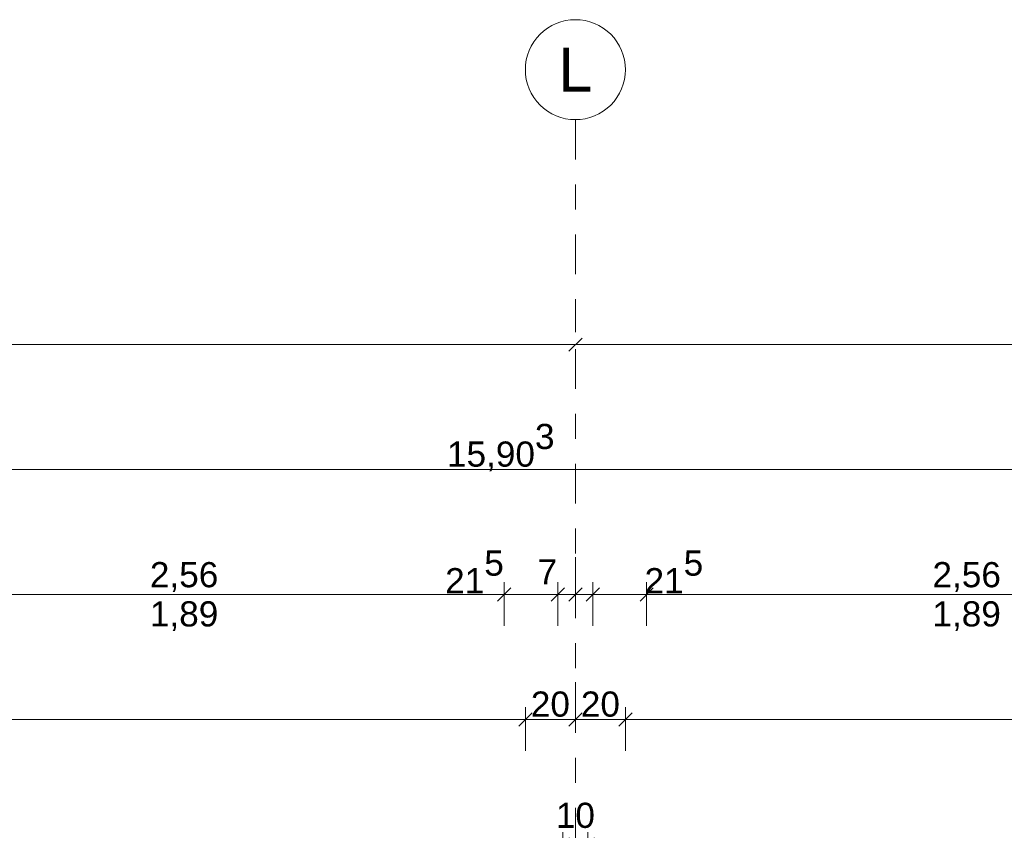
# Model space of a CAD drawing. Header units: metres. Extents: x -180 to 4, y -50 to 6.
# Tile 266 of 656: x -93.39 to -89.46, y 0.96 to 4.2. Entities that reach past the tile are written whole.
import ezdxf

# ---------------------------------------------------------------- set-up
doc = ezdxf.new("R2010")
doc.units = ezdxf.units.M
doc.header["$LTSCALE"] = 0.05
doc.header["$PDMODE"] = 1
doc.header["$PDSIZE"] = -2
doc.linetypes.add('Linienart-53', pattern=[5.291531, 3.175, -1.058062, 0.352704, -0.705764])
doc.layers.get('0').update_dxf_attribs({"lineweight": 25})
doc.layers.add('70 -71 Achsen- 1 Gebäudeachsen', color=7, linetype='Linienart-53', lineweight=18)
doc.layers.add('Keine', color=7, linetype='Continuous', lineweight=9)
doc.layers.add('70 -76 Bemaßung- 2 Allgemein', color=7, linetype='Continuous', lineweight=5, true_color=0x6666cc)
doc.styles.add('Arial', font='arial.ttf')
doc.dimstyles.new('k+k 1_50', dxfattribs={"dimtxt": 0.100689, "dimasz": 0.05302, "dimexe": 0.05, "dimexo": 0.15, "dimgap": 0.01, "dimtad": 1, "dimdec": 3, "dimtxsty": 'Arial', "dimblk": 'VW_SLASH', "dimblk1": 'VW_SLASH', "dimblk2": 'VW_SLASH', "dimcen": 0, "dimdle": 0.05, "dimadec": 3, "dimazin": 0, "dimtfac": 0.75, "dimtdec": 3, "dimtix": 1, "dimtmove": 0, "dimatfit": 0, "dimldrblk": 'VW_SLASH-1', "dimfxl": 0.125, "dimfxlon": 1, "dimfrac": 2, "dimtolj": 1, "dimarcsym": 0})

# ---------------------------------------------------------------- blocks, each defined once
blk = doc.blocks.new('VW_SLASH')
at = {"color": 0, "linetype": 'ByBlock', "lineweight": -2, "transparency": 16777216}
blk.add_line((0.943, 0), (-1, 0), dxfattribs=at)
at = {"color": 0, "lineweight": 20, "transparency": 16777216, "flags": 128}
blk.add_lwpolyline([(0.5, 0.5), (-0.5, -0.5)], dxfattribs=at)
blk = doc.blocks.new('*D9726')
at = {"layer": '70 -76 Bemaßung- 2 Allgemein', "color": 0, "lineweight": -2}
for p, q in [((-91.221, 0.775), (-91.221, 0.95)), ((-91.121, 0.775), (-91.121, 0.95)), ((-91.274, 0.9), (-91.327, 0.9)), ((-91.121, 0.9), (-91.221, 0.9)), ((-91.068, 0.9), (-91.015, 0.9))]:
    blk.add_line(p, q, dxfattribs=at)
at = {"layer": 'Defpoints', "color": 0}
for p in [(-91.221, 0.9), (-91.221, -11.897), (-91.121, -11.897)]:
    blk.add_point(p, dxfattribs=at)
at = {"layer": '70 -76 Bemaßung- 2 Allgemein', "color": 0, "lineweight": -2, "xscale": 0.05302001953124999, "yscale": 0.05302001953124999, "zscale": 0.05302001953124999}
blk.add_blockref('VW_SLASH', (-91.221, 0.9), dxfattribs=at)
at = {"layer": '70 -76 Bemaßung- 2 Allgemein', "color": 0, "lineweight": -2, "xscale": 0.05302001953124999, "yscale": 0.05302001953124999, "zscale": 0.05302001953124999, "rotation": 180}
blk.add_blockref('VW_SLASH', (-91.121, 0.9), dxfattribs=at)
at = {"layer": '70 -76 Bemaßung- 2 Allgemein', "color": 0, "insert": (-91.171, 1.0164), "char_height": 0.10069, "attachment_point": 5, "style": 'Arial'}
blk.add_mtext('\\A1;10', dxfattribs=at)
blk = doc.blocks.new('VW_SLASH-1')
at = {"color": 0, "linetype": 'ByBlock', "lineweight": -2, "transparency": 16777216}
blk.add_line((0.943, 0), (-1, 0), dxfattribs=at)
at = {"color": 0, "lineweight": 5, "transparency": 16777216, "flags": 128}
blk.add_lwpolyline([(0.5, 0.5), (-0.5, -0.5)], dxfattribs=at)
blk = doc.blocks.new('Gruppe-9249')
at = {"layer": '70 -76 Bemaßung- 2 Allgemein', "insert": (-89.606, 1.8733), "char_height": 0.10069, "width": 0.455, "attachment_point": 2, "line_spacing_factor": 0.96878, "style": 'Arial'}
blk.add_mtext('1,89', dxfattribs=at)
blk = doc.blocks.new('Gruppe-9250')
at = {"layer": '70 -76 Bemaßung- 2 Allgemein', "insert": (-92.736, 1.8733), "char_height": 0.10069, "width": 0.455, "attachment_point": 2, "line_spacing_factor": 0.96878, "style": 'Arial'}
blk.add_mtext('1,89', dxfattribs=at)
blk = doc.blocks.new('*D10960')
at = {"layer": '70 -76 Bemaßung- 2 Allgemein', "color": 0, "lineweight": -2}
for p, q in [((-99.421, 3.05), (-99.421, 2.95)), ((-91.171, 3.05), (-91.171, 2.95)), ((-91.224, 2.9), (-99.368, 2.9))]:
    blk.add_line(p, q, dxfattribs=at)
at = {"layer": 'Defpoints', "color": 0}
for p in [(-99.421, 2.9), (-99.421, 2.9), (-91.171, 2.9)]:
    blk.add_point(p, dxfattribs=at)
at = {"layer": '70 -76 Bemaßung- 2 Allgemein', "color": 0, "lineweight": -2, "xscale": 0.05302001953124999, "yscale": 0.05302001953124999, "zscale": 0.05302001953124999, "rotation": 180}
blk.add_blockref('VW_SLASH', (-99.421, 2.9), dxfattribs=at)
at = {"layer": '70 -76 Bemaßung- 2 Allgemein', "color": 0, "lineweight": -2, "xscale": 0.05302001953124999, "yscale": 0.05302001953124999, "zscale": 0.05302001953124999}
blk.add_blockref('VW_SLASH', (-91.171, 2.9), dxfattribs=at)
at = {"layer": '70 -76 Bemaßung- 2 Allgemein', "color": 0, "insert": (-95.296, 2.9704), "char_height": 0.10069, "attachment_point": 5, "style": 'Arial'}
blk.add_mtext('\\A1;8,25', dxfattribs=at)
blk = doc.blocks.new('*D10961')
at = {"layer": '70 -76 Bemaßung- 2 Allgemein', "color": 0, "lineweight": -2}
for p, q in [((-91.171, 3.05), (-91.171, 2.95)), ((-82.921, 3.05), (-82.921, 2.95)), ((-82.974, 2.9), (-91.118, 2.9))]:
    blk.add_line(p, q, dxfattribs=at)
at = {"layer": 'Defpoints', "color": 0}
for p in [(-91.171, 2.9), (-91.171, 2.9), (-82.921, 2.9)]:
    blk.add_point(p, dxfattribs=at)
at = {"layer": '70 -76 Bemaßung- 2 Allgemein', "color": 0, "lineweight": -2, "xscale": 0.05302001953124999, "yscale": 0.05302001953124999, "zscale": 0.05302001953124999, "rotation": 180}
blk.add_blockref('VW_SLASH', (-91.171, 2.9), dxfattribs=at)
at = {"layer": '70 -76 Bemaßung- 2 Allgemein', "color": 0, "lineweight": -2, "xscale": 0.05302001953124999, "yscale": 0.05302001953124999, "zscale": 0.05302001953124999}
blk.add_blockref('VW_SLASH', (-82.921, 2.9), dxfattribs=at)
at = {"layer": '70 -76 Bemaßung- 2 Allgemein', "color": 0, "insert": (-87.046, 2.9704), "char_height": 0.10069, "attachment_point": 5, "style": 'Arial'}
blk.add_mtext('\\A1;8,25', dxfattribs=at)
blk = doc.blocks.new('*D11007')
at = {"layer": '70 -76 Bemaßung- 2 Allgemein', "color": 0, "lineweight": -2}
for p, q in [((-99.421, 2.55), (-99.421, 2.45)), ((-83.518, 2.275), (-83.518, 2.45)), ((-83.571, 2.4), (-99.368, 2.4))]:
    blk.add_line(p, q, dxfattribs=at)
at = {"layer": 'Defpoints', "color": 0}
for p in [(-99.421, 2.4), (-99.421, 2.4), (-83.518, -0.497)]:
    blk.add_point(p, dxfattribs=at)
at = {"layer": '70 -76 Bemaßung- 2 Allgemein', "color": 0, "lineweight": -2, "xscale": 0.05302001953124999, "yscale": 0.05302001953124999, "zscale": 0.05302001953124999, "rotation": 180}
blk.add_blockref('VW_SLASH', (-99.421, 2.4), dxfattribs=at)
at = {"layer": '70 -76 Bemaßung- 2 Allgemein', "color": 0, "lineweight": -2, "xscale": 0.05302001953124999, "yscale": 0.05302001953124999, "zscale": 0.05302001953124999}
blk.add_blockref('VW_SLASH', (-83.518, 2.4), dxfattribs=at)
at = {"layer": '70 -76 Bemaßung- 2 Allgemein', "color": 0, "insert": (-91.4695, 2.4881), "char_height": 0.100689, "attachment_point": 5, "style": 'Arial'}
blk.add_mtext('\\A1;15,90\\S3^ ;', dxfattribs=at)
blk = doc.blocks.new('*D11087')
at = {"layer": '70 -76 Bemaßung- 2 Allgemein', "color": 0, "lineweight": -2}
for p, q in [((-94.016, 1.775), (-94.016, 1.95)), ((-91.456, 1.775), (-91.456, 1.95)), ((-91.509, 1.9), (-93.963, 1.9))]:
    blk.add_line(p, q, dxfattribs=at)
at = {"layer": 'Defpoints', "color": 0}
for p in [(-94.016, 1.9), (-94.016, -11.597), (-91.456, -11.597)]:
    blk.add_point(p, dxfattribs=at)
at = {"layer": '70 -76 Bemaßung- 2 Allgemein', "color": 0, "lineweight": -2, "xscale": 0.05302001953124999, "yscale": 0.05302001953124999, "zscale": 0.05302001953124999, "rotation": 180}
blk.add_blockref('VW_SLASH', (-94.016, 1.9), dxfattribs=at)
at = {"layer": '70 -76 Bemaßung- 2 Allgemein', "color": 0, "lineweight": -2, "xscale": 0.05302001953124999, "yscale": 0.05302001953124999, "zscale": 0.05302001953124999}
blk.add_blockref('VW_SLASH', (-91.456, 1.9), dxfattribs=at)
at = {"layer": '70 -76 Bemaßung- 2 Allgemein', "color": 0, "insert": (-92.736, 1.9704), "char_height": 0.10069, "attachment_point": 5, "style": 'Arial'}
blk.add_mtext('\\A1;2,56', dxfattribs=at)
blk = doc.blocks.new('*D11088')
at = {"layer": '70 -76 Bemaßung- 2 Allgemein', "color": 0, "lineweight": -2}
for p, q in [((-91.456, 1.775), (-91.456, 1.95)), ((-91.241, 1.775), (-91.241, 1.95)), ((-91.509, 1.9), (-91.562, 1.9)), ((-91.241, 1.9), (-91.456, 1.9)), ((-91.188, 1.9), (-91.135, 1.9))]:
    blk.add_line(p, q, dxfattribs=at)
at = {"layer": 'Defpoints', "color": 0}
for p in [(-91.456, 1.9), (-91.241, -11.1), (-91.456, -11.597)]:
    blk.add_point(p, dxfattribs=at)
at = {"layer": '70 -76 Bemaßung- 2 Allgemein', "color": 0, "lineweight": -2, "xscale": 0.05302001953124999, "yscale": 0.05302001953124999, "zscale": 0.05302001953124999}
blk.add_blockref('VW_SLASH', (-91.456, 1.9), dxfattribs=at)
at = {"layer": '70 -76 Bemaßung- 2 Allgemein', "color": 0, "lineweight": -2, "xscale": 0.05302001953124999, "yscale": 0.05302001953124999, "zscale": 0.05302001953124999, "rotation": 180}
blk.add_blockref('VW_SLASH', (-91.241, 1.9), dxfattribs=at)
at = {"layer": '70 -76 Bemaßung- 2 Allgemein', "color": 0, "insert": (-91.5745, 1.9909), "char_height": 0.100689, "attachment_point": 5, "style": 'Arial'}
blk.add_mtext('\\A1;21\\S5^ ;', dxfattribs=at)
blk = doc.blocks.new('*D11089')
at = {"layer": '70 -76 Bemaßung- 2 Allgemein', "color": 0, "lineweight": -2}
for p, q in [((-91.171, 2.05), (-91.171, 1.95)), ((-91.241, 1.775), (-91.241, 1.95)), ((-91.294, 1.9), (-91.347, 1.9)), ((-91.171, 1.9), (-91.241, 1.9)), ((-91.118, 1.9), (-91.065, 1.9))]:
    blk.add_line(p, q, dxfattribs=at)
at = {"layer": 'Defpoints', "color": 0}
for p in [(-91.241, 1.9), (-91.171, 1.9), (-91.241, -11.1)]:
    blk.add_point(p, dxfattribs=at)
at = {"layer": '70 -76 Bemaßung- 2 Allgemein', "color": 0, "lineweight": -2, "xscale": 0.05302001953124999, "yscale": 0.05302001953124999, "zscale": 0.05302001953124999}
for p, rotation in [((-91.241, 1.9), 359.9999999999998), ((-91.171, 1.9), 179.9999999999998)]:
    blk.add_blockref('VW_SLASH', p, dxfattribs=dict(at, rotation=rotation))
at = {"layer": '70 -76 Bemaßung- 2 Allgemein', "color": 0, "insert": (-91.2827, 1.9909), "char_height": 0.10069, "attachment_point": 5, "style": 'Arial'}
blk.add_mtext('\\A1;7', dxfattribs=at)
blk = doc.blocks.new('*D11090')
at = {"layer": '70 -76 Bemaßung- 2 Allgemein', "color": 0, "lineweight": -2}
for p, q in [((-91.171, 2.05), (-91.171, 1.95)), ((-91.101, 1.775), (-91.101, 1.95)), ((-91.224, 1.9), (-91.277, 1.9)), ((-91.101, 1.9), (-91.171, 1.9)), ((-91.048, 1.9), (-90.995, 1.9))]:
    blk.add_line(p, q, dxfattribs=at)
at = {"layer": 'Defpoints', "color": 0}
for p in [(-91.171, 1.9), (-91.171, 1.9), (-91.101, -11.1)]:
    blk.add_point(p, dxfattribs=at)
at = {"layer": '70 -76 Bemaßung- 2 Allgemein', "color": 0, "lineweight": -2, "xscale": 0.05302001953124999, "yscale": 0.05302001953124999, "zscale": 0.05302001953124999}
blk.add_blockref('VW_SLASH', (-91.171, 1.9), dxfattribs=at)
at = {"layer": '70 -76 Bemaßung- 2 Allgemein', "color": 0, "lineweight": -2, "xscale": 0.05302001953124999, "yscale": 0.05302001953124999, "zscale": 0.05302001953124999, "rotation": 180.0000000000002}
blk.add_blockref('VW_SLASH', (-91.101, 1.9), dxfattribs=at)
at = {"layer": '70 -76 Bemaßung- 2 Allgemein', "color": 0, "insert": (-78.1265, 1.9), "char_height": 0.10069, "attachment_point": 5, "style": 'Arial'}
blk.add_mtext('\\A1;7', dxfattribs=at)
blk = doc.blocks.new('*D11091')
at = {"layer": '70 -76 Bemaßung- 2 Allgemein', "color": 0, "lineweight": -2}
for p, q in [((-91.101, 1.775), (-91.101, 1.95)), ((-90.886, 1.775), (-90.886, 1.95)), ((-91.154, 1.9), (-91.207, 1.9)), ((-90.886, 1.9), (-91.101, 1.9)), ((-90.833, 1.9), (-90.78, 1.9))]:
    blk.add_line(p, q, dxfattribs=at)
at = {"layer": 'Defpoints', "color": 0}
for p in [(-91.101, 1.9), (-91.101, -11.1), (-90.886, -11.597)]:
    blk.add_point(p, dxfattribs=at)
at = {"layer": '70 -76 Bemaßung- 2 Allgemein', "color": 0, "lineweight": -2, "xscale": 0.05302001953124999, "yscale": 0.05302001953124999, "zscale": 0.05302001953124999}
blk.add_blockref('VW_SLASH', (-91.101, 1.9), dxfattribs=at)
at = {"layer": '70 -76 Bemaßung- 2 Allgemein', "color": 0, "lineweight": -2, "xscale": 0.05302001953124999, "yscale": 0.05302001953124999, "zscale": 0.05302001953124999, "rotation": 180}
blk.add_blockref('VW_SLASH', (-90.886, 1.9), dxfattribs=at)
at = {"layer": '70 -76 Bemaßung- 2 Allgemein', "color": 0, "insert": (-90.777, 1.9909), "char_height": 0.100689, "attachment_point": 5, "style": 'Arial'}
blk.add_mtext('\\A1;21\\S5^ ;', dxfattribs=at)
blk = doc.blocks.new('*D11092')
at = {"layer": '70 -76 Bemaßung- 2 Allgemein', "color": 0, "lineweight": -2}
for p, q in [((-90.886, 1.775), (-90.886, 1.95)), ((-88.326, 1.775), (-88.326, 1.95)), ((-88.379, 1.9), (-90.833, 1.9))]:
    blk.add_line(p, q, dxfattribs=at)
at = {"layer": 'Defpoints', "color": 0}
for p in [(-90.886, 1.9), (-90.886, -11.597), (-88.326, -11.597)]:
    blk.add_point(p, dxfattribs=at)
at = {"layer": '70 -76 Bemaßung- 2 Allgemein', "color": 0, "lineweight": -2, "xscale": 0.05302001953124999, "yscale": 0.05302001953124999, "zscale": 0.05302001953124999, "rotation": 180}
blk.add_blockref('VW_SLASH', (-90.886, 1.9), dxfattribs=at)
at = {"layer": '70 -76 Bemaßung- 2 Allgemein', "color": 0, "lineweight": -2, "xscale": 0.05302001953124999, "yscale": 0.05302001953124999, "zscale": 0.05302001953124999}
blk.add_blockref('VW_SLASH', (-88.326, 1.9), dxfattribs=at)
at = {"layer": '70 -76 Bemaßung- 2 Allgemein', "color": 0, "insert": (-89.606, 1.9704), "char_height": 0.10069, "attachment_point": 5, "style": 'Arial'}
blk.add_mtext('\\A1;2,56', dxfattribs=at)
blk = doc.blocks.new('*D11384')
at = {"layer": '70 -76 Bemaßung- 2 Allgemein', "color": 0, "lineweight": -2}
for p, q in [((-99.221, 1.275), (-99.221, 1.45)), ((-91.371, 1.275), (-91.371, 1.45)), ((-91.424, 1.4), (-99.168, 1.4))]:
    blk.add_line(p, q, dxfattribs=at)
at = {"layer": 'Defpoints', "color": 0}
for p in [(-99.221, 1.4), (-99.221, -11.497), (-91.371, -11.497)]:
    blk.add_point(p, dxfattribs=at)
at = {"layer": '70 -76 Bemaßung- 2 Allgemein', "color": 0, "lineweight": -2, "xscale": 0.05302001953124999, "yscale": 0.05302001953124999, "zscale": 0.05302001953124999, "rotation": 180}
blk.add_blockref('VW_SLASH', (-99.221, 1.4), dxfattribs=at)
at = {"layer": '70 -76 Bemaßung- 2 Allgemein', "color": 0, "lineweight": -2, "xscale": 0.05302001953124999, "yscale": 0.05302001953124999, "zscale": 0.05302001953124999}
blk.add_blockref('VW_SLASH', (-91.371, 1.4), dxfattribs=at)
at = {"layer": '70 -76 Bemaßung- 2 Allgemein', "color": 0, "insert": (-95.296, 1.4704), "char_height": 0.10069, "attachment_point": 5, "style": 'Arial'}
blk.add_mtext('\\A1;7,85', dxfattribs=at)
blk = doc.blocks.new('*D11385')
at = {"layer": '70 -76 Bemaßung- 2 Allgemein', "color": 0, "lineweight": -2}
for p, q in [((-91.171, 1.55), (-91.171, 1.45)), ((-91.371, 1.275), (-91.371, 1.45)), ((-91.224, 1.4), (-91.318, 1.4))]:
    blk.add_line(p, q, dxfattribs=at)
at = {"layer": 'Defpoints', "color": 0}
for p in [(-91.371, 1.4), (-91.171, 1.4), (-91.371, -11.497)]:
    blk.add_point(p, dxfattribs=at)
at = {"layer": '70 -76 Bemaßung- 2 Allgemein', "color": 0, "lineweight": -2, "xscale": 0.05302001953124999, "yscale": 0.05302001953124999, "zscale": 0.05302001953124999}
for p, rotation in [((-91.371, 1.4), 179.9999999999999), ((-91.171, 1.4), 359.9999999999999)]:
    blk.add_blockref('VW_SLASH', p, dxfattribs=dict(at, rotation=rotation))
at = {"layer": '70 -76 Bemaßung- 2 Allgemein', "color": 0, "insert": (-91.271, 1.4614), "char_height": 0.10069, "attachment_point": 5, "style": 'Arial'}
blk.add_mtext('\\A1;20', dxfattribs=at)
blk = doc.blocks.new('*D11386')
at = {"layer": '70 -76 Bemaßung- 2 Allgemein', "color": 0, "lineweight": -2}
for p, q in [((-91.171, 1.55), (-91.171, 1.45)), ((-90.971, 1.275), (-90.971, 1.45)), ((-91.024, 1.4), (-91.118, 1.4))]:
    blk.add_line(p, q, dxfattribs=at)
at = {"layer": 'Defpoints', "color": 0}
for p in [(-91.171, 1.4), (-91.171, 1.4), (-90.971, -11.497)]:
    blk.add_point(p, dxfattribs=at)
at = {"layer": '70 -76 Bemaßung- 2 Allgemein', "color": 0, "lineweight": -2, "xscale": 0.05302001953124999, "yscale": 0.05302001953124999, "zscale": 0.05302001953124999, "rotation": 180}
blk.add_blockref('VW_SLASH', (-91.171, 1.4), dxfattribs=at)
at = {"layer": '70 -76 Bemaßung- 2 Allgemein', "color": 0, "lineweight": -2, "xscale": 0.05302001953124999, "yscale": 0.05302001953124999, "zscale": 0.05302001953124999}
blk.add_blockref('VW_SLASH', (-90.971, 1.4), dxfattribs=at)
at = {"layer": '70 -76 Bemaßung- 2 Allgemein', "color": 0, "insert": (-91.071, 1.4614), "char_height": 0.10069, "attachment_point": 5, "style": 'Arial'}
blk.add_mtext('\\A1;20', dxfattribs=at)
blk = doc.blocks.new('*D11387')
at = {"layer": '70 -76 Bemaßung- 2 Allgemein', "color": 0, "lineweight": -2}
for p, q in [((-90.971, 1.275), (-90.971, 1.45)), ((-83.121, 1.275), (-83.121, 1.45)), ((-83.174, 1.4), (-90.918, 1.4))]:
    blk.add_line(p, q, dxfattribs=at)
at = {"layer": 'Defpoints', "color": 0}
for p in [(-90.971, 1.4), (-83.121, -0.247), (-90.971, -11.497)]:
    blk.add_point(p, dxfattribs=at)
at = {"layer": '70 -76 Bemaßung- 2 Allgemein', "color": 0, "lineweight": -2, "xscale": 0.05302001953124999, "yscale": 0.05302001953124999, "zscale": 0.05302001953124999}
for p, rotation in [((-90.971, 1.4), 180), ((-83.121, 1.4), 360)]:
    blk.add_blockref('VW_SLASH', p, dxfattribs=dict(at, rotation=rotation))
at = {"layer": '70 -76 Bemaßung- 2 Allgemein', "color": 0, "insert": (-87.046, 1.4704), "char_height": 0.10069, "attachment_point": 5, "style": 'Arial'}
blk.add_mtext('\\A1;7,85', dxfattribs=at)
blk = doc.blocks.new('_Achsen (3D)')
at = {"color": 255, "transparency": 33554687}
blk.add_wipeout([(-91.171, 4.2), (-91.1514, 4.199), (-91.132, 4.1961), (-91.1129, 4.1913), (-91.0945, 4.1847), (-91.0767, 4.1763), (-91.0599, 4.1663), (-91.0441, 4.1546), (-91.0296, 4.1414), (-91.0164, 4.1268), (-91.0047, 4.1111), (-90.9946, 4.0942), (-90.9862, 4.0765), (-90.9796, 4.058), (-90.9748, 4.039), (-90.972, 4.0196), (-90.971, 4), (-90.972, 3.9804), (-90.9748, 3.9609), (-90.9796, 3.9419), (-90.9862, 3.9234), (-90.9946, 3.9057), (-91.0047, 3.8888), (-91.0164, 3.8731), (-91.0296, 3.8585), (-91.0441, 3.8454), (-91.0599, 3.8337), (-91.0767, 3.8236), (-91.0945, 3.8152), (-91.1129, 3.8086), (-91.132, 3.8038), (-91.1514, 3.8009), (-91.171, 3.8), (-91.1906, 3.8009), (-91.21, 3.8038), (-91.2291, 3.8086), (-91.2475, 3.8152), (-91.2653, 3.8236), (-91.2821, 3.8337), (-91.2979, 3.8454), (-91.3124, 3.8585), (-91.3256, 3.8731), (-91.3373, 3.8888), (-91.3474, 3.9057), (-91.3558, 3.9234), (-91.3624, 3.9419), (-91.3672, 3.9609), (-91.37, 3.9804), (-91.371, 4), (-91.37, 4.0196), (-91.3672, 4.039), (-91.3624, 4.058), (-91.3558, 4.0765), (-91.3474, 4.0942), (-91.3373, 4.1111), (-91.3256, 4.1268), (-91.3124, 4.1414), (-91.2979, 4.1546), (-91.2821, 4.1663), (-91.2653, 4.1763), (-91.2475, 4.1847), (-91.2291, 4.1913), (-91.21, 4.1961), (-91.1906, 4.199)], dxfattribs=at).dxf.layer = 'Keine'
at = {"layer": '70 -71 Achsen- 1 Gebäudeachsen', "transparency": 33554687}
blk.add_line((-91.171, 3.8), (-91.171, -46.172), dxfattribs=at)
at = {"layer": 'Keine', "transparency": 33554687, "flags": 128}
blk.add_lwpolyline([(-91.171, 4.2), (-91.1514, 4.199), (-91.132, 4.1961), (-91.1129, 4.1913), (-91.0945, 4.1847), (-91.0767, 4.1763), (-91.0599, 4.1663), (-91.0441, 4.1546), (-91.0296, 4.1414), (-91.0164, 4.1268), (-91.0047, 4.1111), (-90.9946, 4.0942), (-90.9862, 4.0765), (-90.9796, 4.058), (-90.9748, 4.039), (-90.972, 4.0196), (-90.971, 4), (-90.972, 3.9804), (-90.9748, 3.9609), (-90.9796, 3.9419), (-90.9862, 3.9234), (-90.9946, 3.9057), (-91.0047, 3.8888), (-91.0164, 3.8731), (-91.0296, 3.8585), (-91.0441, 3.8454), (-91.0599, 3.8337), (-91.0767, 3.8236), (-91.0945, 3.8152), (-91.1129, 3.8086), (-91.132, 3.8038), (-91.1514, 3.8009), (-91.171, 3.8), (-91.1906, 3.8009), (-91.21, 3.8038), (-91.2291, 3.8086), (-91.2475, 3.8152), (-91.2653, 3.8236), (-91.2821, 3.8337), (-91.2979, 3.8454), (-91.3124, 3.8585), (-91.3256, 3.8731), (-91.3373, 3.8888), (-91.3474, 3.9057), (-91.3558, 3.9234), (-91.3624, 3.9419), (-91.3672, 3.9609), (-91.37, 3.9804), (-91.371, 4), (-91.37, 4.0196), (-91.3672, 4.039), (-91.3624, 4.058), (-91.3558, 4.0765), (-91.3474, 4.0942), (-91.3373, 4.1111), (-91.3256, 4.1268), (-91.3124, 4.1414), (-91.2979, 4.1546), (-91.2821, 4.1663), (-91.2653, 4.1763), (-91.2475, 4.1847), (-91.2291, 4.1913), (-91.21, 4.1961), (-91.1906, 4.199)], close=True, dxfattribs=at)
at = {"layer": 'Keine', "transparency": 33554687, "insert": (-91.171, 4), "char_height": 0.1762, "attachment_point": 5, "line_spacing_factor": 0.970891, "style": 'Arial'}
blk.add_mtext('L', dxfattribs=at)
blk = doc.blocks.new('Gruppe-9032')
at = {"layer": '70 -76 Bemaßung- 2 Allgemein'}
dim = blk.add_aligned_dim(p1=(-91.121, -11.897), p2=(-91.221, -11.897), distance=-12.797, text='10', dimstyle='k+k 1_50', override={"dimtxt": 0.100689, "dimgap": 0.01, "dimpost": '<>', "dimtxsty": 'Arial', "dimtix": 0, "dimtmove": 2}, dxfattribs=at)
dim.commit()
dim.dimension.update_dxf_attribs({"geometry": '*D9726', "text_midpoint": (-91.171, 1.0164)})
blk = doc.blocks.new('Gruppe-9718')
at = {"layer": '70 -76 Bemaßung- 2 Allgemein'}
for base, p1, p2, picture, middle in [((-99.42099996, 2.89995802), (-91.17099996, 2.89995802), (-99.42099996, 2.89995802), '*D10960', (-95.29599996, 2.97042156)), ((-91.17099996, 2.89995802), (-82.92099996, 2.89995802), (-91.17099996, 2.89995802), '*D10961', (-87.04599996, 2.97042156))]:
    dim = blk.add_linear_dim(base=base, p1=p1, p2=p2, text='8,25', dimstyle='k+k 1_50', override={"dimtxt": 0.100689, "dimgap": 0.01, "dimdec": 8, "dimpost": '<>', "dimtxsty": 'Arial', "dimtmove": 2}, dxfattribs=at)
    dim.commit()
    dim.dimension.update_dxf_attribs({"geometry": picture, "text_midpoint": middle})
blk = doc.blocks.new('Gruppe-9721')
at = {"layer": '70 -76 Bemaßung- 2 Allgemein'}
dim = blk.add_linear_dim(base=(-99.42099996, 2.39995802), p1=(-83.51799996, -0.49704198), p2=(-99.42099996, 2.39995802), text='15,90\\S3^ ;', dimstyle='k+k 1_50', override={"dimtxt": 0.100689, "dimgap": 0.01, "dimdec": 8, "dimpost": '<>', "dimtxsty": 'Arial', "dimtmove": 2}, dxfattribs=at)
dim.commit()
dim.dimension.update_dxf_attribs({"geometry": '*D11007', "text_midpoint": (-91.46949996, 2.48805885)})
blk = doc.blocks.new('Gruppe-9725')
at = {"layer": '70 -76 Bemaßung- 2 Allgemein'}
for base, p1, p2, text, picture, middle in [((-91.45599996, 1.89995802), (-91.24099996, -11.10004198), (-91.45599996, -11.59704198), '21\\S5^ ;', '*D11088', (-91.57448367, 1.99092052)), ((-91.24099996, 1.89995802), (-91.17099996, 1.89995802), (-91.24099996, -11.10004198), '7', '*D11089', (-91.28265071, 1.99092052)), ((-91.17099996, 1.89995802), (-91.10099996, -11.10004198), (-91.17099996, 1.89995802), '7', '*D11090', (-78.12646225, 1.89995802)), ((-91.10099996, 1.89995802), (-90.88599996, -11.59704198), (-91.10099996, -11.10004198), '21\\S5^ ;', '*D11091', (-90.77703263, 1.99092052))]:
    dim = blk.add_linear_dim(base=base, p1=p1, p2=p2, text=text, dimstyle='k+k 1_50', override={"dimtxt": 0.100689, "dimgap": 0.01, "dimdec": 8, "dimpost": '<>', "dimtxsty": 'Arial', "dimtix": 0, "dimtmove": 2}, dxfattribs=at)
    dim.commit()
    dim.dimension.update_dxf_attribs({"geometry": picture, "text_midpoint": middle, "dimtype": 160})
for base, p1, p2, picture, middle in [((-94.01599996, 1.89995802), (-91.45599996, -11.59704198), (-94.01599996, -11.59704198), '*D11087', (-92.73599996, 1.97042156)), ((-90.88599996, 1.89995802), (-88.32599996, -11.59704198), (-90.88599996, -11.59704198), '*D11092', (-89.60599996, 1.97042156))]:
    dim = blk.add_linear_dim(base=base, p1=p1, p2=p2, text='2,56', dimstyle='k+k 1_50', override={"dimtxt": 0.100689, "dimgap": 0.01, "dimdec": 8, "dimpost": '<>', "dimtxsty": 'Arial', "dimtmove": 2}, dxfattribs=at)
    dim.commit()
    dim.dimension.update_dxf_attribs({"geometry": picture, "text_midpoint": middle})
blk = doc.blocks.new('Gruppe-9729')
at = {"layer": '70 -76 Bemaßung- 2 Allgemein'}
for base, p1, p2, text, picture, middle in [((-99.22099996, 1.39995802), (-91.37099996, -11.49704198), (-99.22099996, -11.49704198), '7,85', '*D11384', (-95.29599996, 1.47042156)), ((-91.37099996, 1.39995802), (-91.17099996, 1.39995802), (-91.37099996, -11.49704198), '20', '*D11385', (-91.27099996, 1.46135958)), ((-91.17099996, 1.39995802), (-90.97099996, -11.49704198), (-91.17099996, 1.39995802), '20', '*D11386', (-91.07099996, 1.46135958)), ((-90.97099996, 1.39995802), (-83.12099996, -0.24704198), (-90.97099996, -11.49704198), '7,85', '*D11387', (-87.04599996, 1.47042156))]:
    dim = blk.add_linear_dim(base=base, p1=p1, p2=p2, text=text, dimstyle='k+k 1_50', override={"dimtxt": 0.100689, "dimgap": 0.01, "dimdec": 8, "dimpost": '<>', "dimtxsty": 'Arial', "dimtmove": 2}, dxfattribs=at)
    dim.commit()
    dim.dimension.update_dxf_attribs({"geometry": picture, "text_midpoint": middle})
blk = doc.blocks.new('_OG3_2D Bemaßung_ Beschriftung (2D)')
at = {"layer": '70 -76 Bemaßung- 2 Allgemein'}
for name in ['Gruppe-9718', 'Gruppe-9721', 'Gruppe-9725', 'Gruppe-9729', 'Gruppe-9032']:
    blk.add_blockref(name, (0, 0), dxfattribs=at)
at = {"layer": '70 -76 Bemaßung- 2 Allgemein', "color": 7}
for name in ['Gruppe-9250', 'Gruppe-9249']:
    blk.add_blockref(name, (0, 0), dxfattribs=at)

msp = doc.modelspace()

# ---------------------------------------------------------------- block references
at = {"layer": 'Keine', "color": 1}
msp.add_blockref('_OG3_2D Bemaßung_ Beschriftung (2D)', (0, 0), dxfattribs=at)

# ---------------------------------------------------------------- next in the draw order: block references
msp.add_blockref('_Achsen (3D)', (0, 0), dxfattribs=at)

doc.saveas('drawing.dxf')
